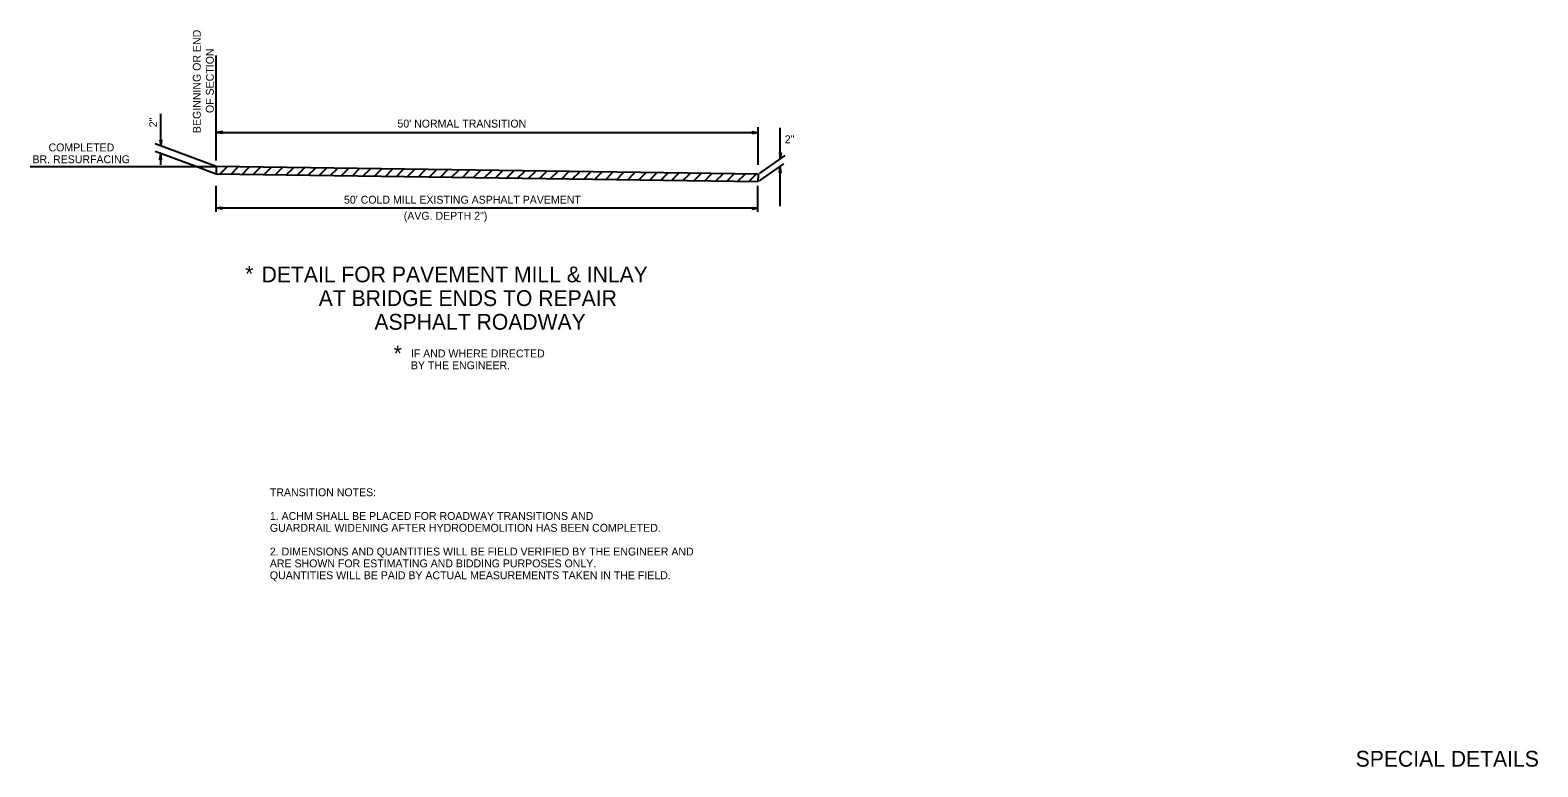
# Model space of a CAD drawing. Extents: x 1929624 to 1936506, y 596315 to 605721.
# Drawn here: x 1934202 to 1935348, y 602064 to 602623 of the extents above; entities that cross this region are included whole.
import ezdxf

# ---------------------------------------------------------------- set-up
doc = ezdxf.new("R2010")
doc.units = 0
doc.layers.add('Default', color=7, linetype='Continuous')
doc.layers.add('R_Border', color=7, linetype='Continuous')

msp = doc.modelspace()

# ---------------------------------------------------------------- linework, layer by layer
at = {"layer": 'Default'}
for p, q in [((1934343.8, 602524), (1934343.8, 602603.9)), ((1934301.6, 602535.4), (1934301.6, 602559.4)), ((1934755.3, 602520.9), (1934755.3, 602549.4)), ((1934772.2, 602525.4), (1934772.2, 602548.9)), ((1934343.8, 602519.4), (1934297.4, 602536.7)), ((1934300.9, 602539.8), (1934301.6, 602535.4)), ((1934300.9, 602539.8), (1934301.6, 602536)), ((1934302.3, 602539.8), (1934300.9, 602539.8)), ((1934301.1, 602539.8), (1934301.6, 602536.9)), ((1934301.1, 602539.8), (1934301.6, 602537.6)), ((1934301.4, 602539.8), (1934301.6, 602538.5)), ((1934301.4, 602539.8), (1934301.6, 602539.2)), ((1934302.3, 602539.8), (1934301.6, 602535.4)), ((1934301.8, 602539.8), (1934301.6, 602538.5)), ((1934302, 602539.8), (1934301.6, 602536.9)), ((1934302, 602539.8), (1934301.6, 602536)), ((1934301.8, 602539.8), (1934301.6, 602537.6)), ((1934301.6, 602539.8), (1934301.6, 602539.2)), ((1934348.4, 602546), (1934343.8, 602545.4)), ((1934343.8, 602545.4), (1934755.3, 602545.4)), ((1934348.4, 602544.7), (1934343.8, 602545.4)), ((1934348.4, 602545.8), (1934344.5, 602545.4)), ((1934348.4, 602544.7), (1934344.5, 602545.4)), ((1934348.4, 602545.8), (1934345.3, 602545.4)), ((1934348.4, 602544.9), (1934345.3, 602545.4)), ((1934348.4, 602545.6), (1934346.2, 602545.4)), ((1934348.4, 602544.9), (1934346.2, 602545.4)), ((1934348.4, 602545.6), (1934346.9, 602545.4)), ((1934348.4, 602545.2), (1934346.9, 602545.4)), ((1934348.4, 602545.4), (1934347.8, 602545.4)), ((1934348.4, 602545.2), (1934347.8, 602545.4)), ((1934348.4, 602544.7), (1934348.4, 602546)), ((1934750.7, 602546), (1934755.3, 602545.4)), ((1934750.7, 602546), (1934750.7, 602544.7)), ((1934750.7, 602545.8), (1934753.8, 602545.4)), ((1934750.7, 602545.8), (1934754.4, 602545.4)), ((1934750.7, 602545.6), (1934752.2, 602545.4)), ((1934750.7, 602545.6), (1934752.9, 602545.4)), ((1934750.7, 602544.7), (1934755.3, 602545.4)), ((1934750.7, 602545.2), (1934752.2, 602545.4)), ((1934750.7, 602544.9), (1934753.8, 602545.4)), ((1934750.7, 602544.7), (1934754.4, 602545.4)), ((1934750.7, 602544.9), (1934752.9, 602545.4)), ((1934750.7, 602545.2), (1934751.3, 602545.4)), ((1934750.7, 602545.4), (1934751.3, 602545.4)), ((1934328.2, 602519.4), (1934297.4, 602530.9)), ((1934300.9, 602524.7), (1934301.6, 602529.4)), ((1934300.9, 602524.7), (1934301.6, 602528.7)), ((1934300.9, 602524.7), (1934302.3, 602524.7)), ((1934301.1, 602524.7), (1934301.6, 602527.8)), ((1934301.1, 602524.7), (1934301.6, 602527.2)), ((1934301.4, 602524.7), (1934301.6, 602526.3)), ((1934301.4, 602524.7), (1934301.6, 602525.4)), ((1934302.3, 602524.7), (1934301.6, 602529.4)), ((1934301.6, 602520.9), (1934301.6, 602529.4)), ((1934302, 602524.7), (1934301.6, 602528.7)), ((1934302, 602524.7), (1934301.6, 602527.8)), ((1934301.8, 602524.7), (1934301.6, 602527.2)), ((1934301.8, 602524.7), (1934301.6, 602526.3)), ((1934301.6, 602524.7), (1934301.6, 602525.4)), ((1934756.3, 602514.3), (1934775.8, 602527.8)), ((1934771.5, 602530), (1934772.2, 602525.4)), ((1934772.9, 602530), (1934771.5, 602530)), ((1934771.8, 602530), (1934772.2, 602526.9)), ((1934771.8, 602530), (1934772.2, 602526.3)), ((1934772, 602530), (1934772.2, 602528.5)), ((1934772, 602530), (1934772.2, 602527.8)), ((1934772.9, 602530), (1934772.2, 602525.4)), ((1934772.4, 602530), (1934772.2, 602528.5)), ((1934772.7, 602530), (1934772.2, 602526.9)), ((1934772.9, 602530), (1934772.2, 602526.3)), ((1934772.7, 602530), (1934772.2, 602527.8)), ((1934772.2, 602530), (1934772.2, 602529.4)), ((1934772.4, 602530), (1934772.2, 602529.4)), ((1934202.4, 602519.4), (1934343.8, 602519.4)), ((1934343.8, 602513.6), (1934328.2, 602519.4)), ((1934755.3, 602513.6), (1934343.8, 602519.4)), ((1934755.1, 602507.8), (1934343.8, 602513.6)), ((1934346.5, 602513.6), (1934352.1, 602519.3)), ((1934354.8, 602513.5), (1934360.5, 602519.2)), ((1934363.2, 602513.3), (1934368.9, 602519)), ((1934371.6, 602513.2), (1934377.3, 602518.9)), ((1934379.9, 602513.1), (1934385.6, 602518.8)), ((1934388.3, 602513), (1934394, 602518.7)), ((1934396.7, 602512.9), (1934402.4, 602518.6)), ((1934405, 602512.8), (1934410.7, 602518.5)), ((1934413.4, 602512.6), (1934419.1, 602518.3)), ((1934421.8, 602512.5), (1934427.5, 602518.2)), ((1934430.1, 602512.4), (1934435.8, 602518.1)), ((1934438.5, 602512.3), (1934444.2, 602518)), ((1934446.9, 602512.2), (1934452.6, 602517.9)), ((1934455.2, 602512.1), (1934460.9, 602517.7)), ((1934463.6, 602511.9), (1934469.3, 602517.6)), ((1934472, 602511.8), (1934477.7, 602517.5)), ((1934480.3, 602511.7), (1934486, 602517.4)), ((1934488.7, 602511.6), (1934494.4, 602517.3)), ((1934497.1, 602511.5), (1934502.8, 602517.2)), ((1934505.4, 602511.3), (1934511.1, 602517)), ((1934513.8, 602511.2), (1934519.5, 602516.9)), ((1934522.2, 602511.1), (1934527.9, 602516.8)), ((1934530.5, 602511), (1934536.2, 602516.7)), ((1934538.9, 602510.9), (1934544.6, 602516.6)), ((1934547.3, 602510.8), (1934553, 602516.5)), ((1934555.6, 602510.6), (1934561.3, 602516.3)), ((1934564, 602510.5), (1934569.7, 602516.2)), ((1934572.4, 602510.4), (1934578.1, 602516.1)), ((1934580.8, 602510.3), (1934586.5, 602516)), ((1934589.1, 602510.2), (1934594.8, 602515.9)), ((1934597.5, 602510.1), (1934603.2, 602515.8)), ((1934605.9, 602509.9), (1934611.6, 602515.6)), ((1934614.2, 602509.8), (1934619.9, 602515.5)), ((1934622.6, 602509.7), (1934628.3, 602515.4)), ((1934631, 602509.6), (1934636.7, 602515.3)), ((1934639.3, 602509.5), (1934645, 602515.2)), ((1934647.7, 602509.3), (1934653.4, 602515.1)), ((1934656.1, 602509.2), (1934661.8, 602514.9)), ((1934664.4, 602509.1), (1934670.1, 602514.8)), ((1934672.8, 602509), (1934678.5, 602514.7)), ((1934681.2, 602508.9), (1934686.9, 602514.6)), ((1934689.5, 602508.8), (1934695.2, 602514.5)), ((1934697.9, 602508.6), (1934703.6, 602514.3)), ((1934706.3, 602508.5), (1934712, 602514.2)), ((1934714.6, 602508.4), (1934720.3, 602514.1)), ((1934723, 602508.3), (1934728.7, 602514)), ((1934731.4, 602508.2), (1934737.1, 602513.9)), ((1934739.7, 602508.1), (1934745.4, 602513.8)), ((1934748.1, 602507.9), (1934753.8, 602513.6)), ((1934755.3, 602513.6), (1934755.1, 602507.8)), ((1934756.3, 602508.7), (1934774.9, 602521.6)), ((1934771.5, 602515), (1934772.2, 602519.6)), ((1934771.5, 602515), (1934772.9, 602515)), ((1934771.8, 602515), (1934772.2, 602519)), ((1934771.8, 602515), (1934772.2, 602518.1)), ((1934772, 602515), (1934772.2, 602517.4)), ((1934772, 602515), (1934772.2, 602516.5)), ((1934772.2, 602489.4), (1934772.2, 602519.6)), ((1934772.9, 602515), (1934772.2, 602519.6)), ((1934772.9, 602515), (1934772.2, 602519)), ((1934772.7, 602515), (1934772.2, 602518.1)), ((1934772.7, 602515), (1934772.2, 602517.4)), ((1934772.4, 602515), (1934772.2, 602516.5)), ((1934772.4, 602515), (1934772.2, 602515.8)), ((1934772.2, 602515), (1934772.2, 602515.8)), ((1934343.8, 602485), (1934343.8, 602504.9)), ((1934755.1, 602485), (1934755.1, 602504.9)), ((1934348.2, 602488.5), (1934343.8, 602487.9)), ((1934348.2, 602488.5), (1934343.8, 602487.9)), ((1934755.1, 602487.9), (1934343.8, 602487.9)), ((1934348.2, 602487.2), (1934343.8, 602487.9)), ((1934348.2, 602487.2), (1934343.8, 602487.9)), ((1934348.2, 602488.5), (1934344.5, 602487.9)), ((1934348.2, 602488.5), (1934344.5, 602487.9)), ((1934348.2, 602487.4), (1934344.5, 602487.9)), ((1934348.2, 602487.4), (1934344.5, 602487.9)), ((1934348.2, 602488.3), (1934345.3, 602487.9)), ((1934348.2, 602488.3), (1934345.3, 602487.9)), ((1934348.2, 602487.4), (1934345.3, 602487.9)), ((1934348.2, 602487.4), (1934345.3, 602487.9)), ((1934348.2, 602488.3), (1934346, 602487.9)), ((1934348.2, 602488.3), (1934346, 602487.9)), ((1934348.2, 602487.6), (1934346, 602487.9)), ((1934348.2, 602487.6), (1934346, 602487.9)), ((1934348.2, 602488.1), (1934346.9, 602487.9)), ((1934348.2, 602488.1), (1934346.9, 602487.9)), ((1934348.2, 602487.6), (1934346.9, 602487.9)), ((1934348.2, 602487.6), (1934346.9, 602487.9)), ((1934348.2, 602488.1), (1934347.6, 602487.9)), ((1934348.2, 602488.1), (1934347.6, 602487.9)), ((1934348.2, 602487.9), (1934347.6, 602487.9)), ((1934348.2, 602487.9), (1934347.6, 602487.9)), ((1934348.2, 602487.2), (1934348.2, 602488.5)), ((1934348.2, 602487.2), (1934348.2, 602488.5)), ((1934750.7, 602488.5), (1934755.1, 602487.9)), ((1934750.7, 602488.5), (1934754.4, 602487.9)), ((1934750.7, 602488.5), (1934750.7, 602487.2)), ((1934750.7, 602488.3), (1934753.6, 602487.9)), ((1934750.7, 602488.3), (1934752.9, 602487.9)), ((1934750.7, 602488.1), (1934752, 602487.9)), ((1934750.7, 602488.1), (1934751.3, 602487.9)), ((1934750.7, 602487.2), (1934755.1, 602487.9)), ((1934750.7, 602487.6), (1934752, 602487.9)), ((1934750.7, 602487.4), (1934753.6, 602487.9)), ((1934750.7, 602487.4), (1934754.4, 602487.9)), ((1934750.7, 602487.6), (1934752.9, 602487.9)), ((1934750.7, 602487.9), (1934751.3, 602487.9))]:
    msp.add_line(p, q, dxfattribs=at)
at = {"layer": 'R_Border'}
msp.add_line((1934343.8, 602519.4), (1934343.8, 602513.6), dxfattribs=at)

# ---------------------------------------------------------------- texts
at = {"layer": 'Default'}
for s, rotation, p in [('BEGINNING OR END', 90, (1934332, 602544.9)), ('OF SECTION', 90, (1934341.9, 602560.1)), ('2"', 90, (1934298.9, 602549.3)), ("50' NORMAL TRANSITION", 360, (1934481.4, 602549.1)), ('COMPLETED', 360, (1934216.4, 602531)), ('2"', 360, (1934775.6, 602537.2)), ('BR. RESURFACING', 360, (1934204.2, 602522)), ("50' COLD MILL EXISTING ASPHALT PAVEMENT", 360, (1934440.8, 602491.3)), ('(AVG. DEPTH 2")', 360, (1934486.2, 602479.1))]:
    msp.add_text(s, height=6, rotation=rotation, dxfattribs=at).set_placement(p)
at = {"layer": 'R_Border'}
for s, height, p in [('*', 12, (1934365.7, 602432.1)), ('DETAIL FOR PAVEMENT MILL & INLAY', 12, (1934378.2, 602431.6)), ('AT BRIDGE ENDS TO REPAIR', 12, (1934421.6, 602413.6)), ('ASPHALT ROADWAY', 12, (1934463.9, 602395.6)), ('*', 12, (1934478.5, 602371.6)), ('IF AND WHERE DIRECTED', 6, (1934491.6, 602374.6)), ('BY THE ENGINEER.', 6, (1934491.6, 602365.6)), ('TRANSITION NOTES:', 6, (1934384.5, 602269.2)), ('1. ACHM SHALL BE PLACED FOR ROADWAY TRANSITIONS AND', 6, (1934384.5, 602251.2)), ('GUARDRAIL WIDENING AFTER HYDRODEMOLITION HAS BEEN COMPLETED.', 6, (1934384.5, 602242.2)), ('2. DIMENSIONS AND QUANTITIES WILL BE FIELD VERIFIED BY THE ENGINEER AND ', 6, (1934384.5, 602224.2)), ('ARE SHOWN FOR ESTIMATING AND BIDDING PURPOSES ONLY.', 6, (1934384.5, 602215.2)), ('QUANTITIES WILL BE PAID BY ACTUAL MEASUREMENTS TAKEN IN THE FIELD. ', 6, (1934384.5, 602206.2)), ('SPECIAL DETAILS', 12, (1935209.2, 602063.9))]:
    msp.add_text(s, height=height, rotation=360, dxfattribs=at).set_placement(p)

doc.saveas('drawing.dxf')
